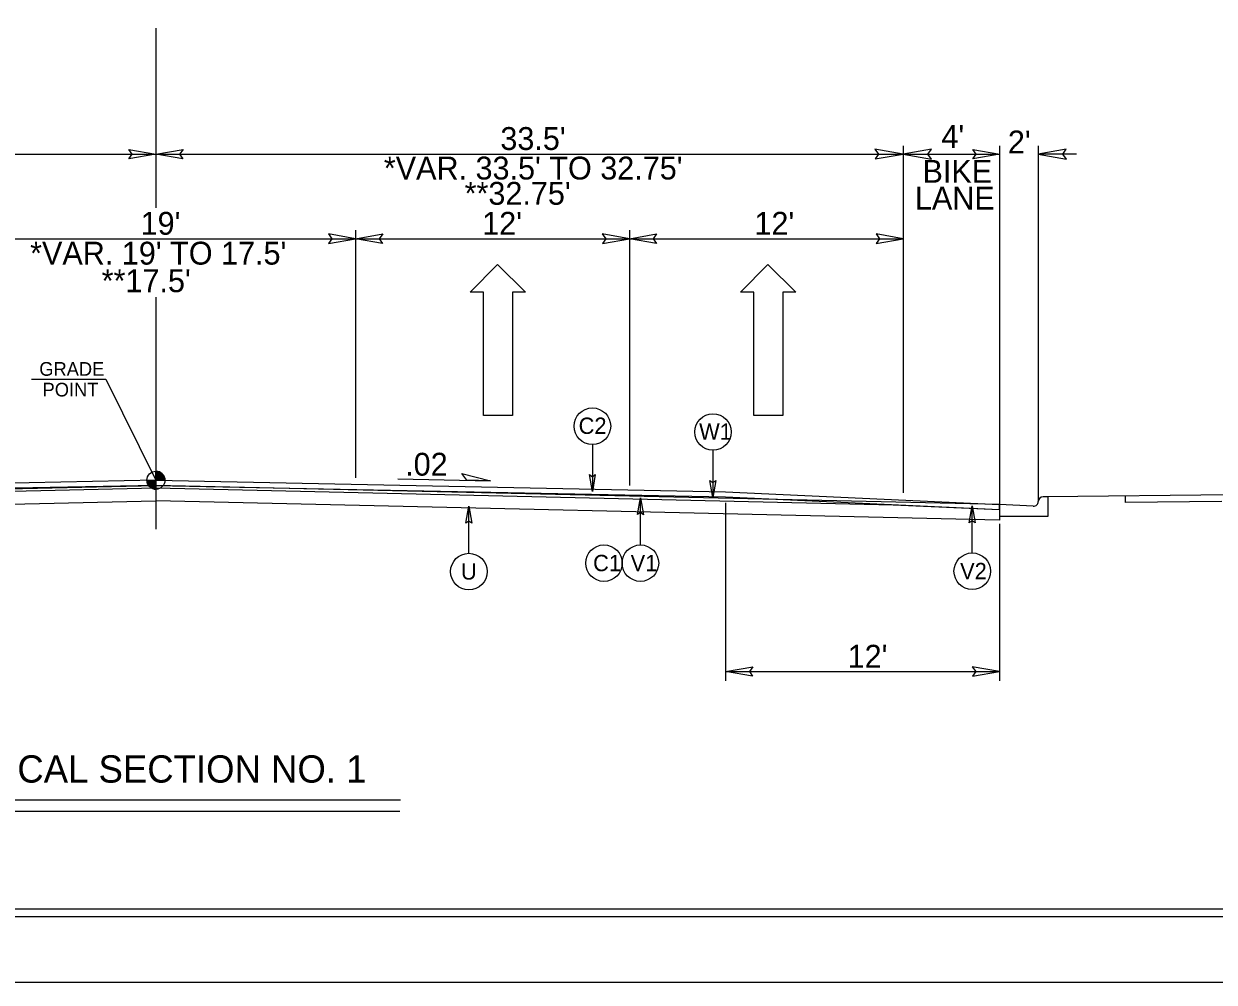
# Model space of a CAD drawing. Extents: x 957297 to 961629, y 830661 to 840840.
# Drawn here: x 959449.4 to 959855.8, y 839739.7 to 840066.8 of the extents above; entities that cross this region are included whole.
import ezdxf

# ---------------------------------------------------------------- set-up
doc = ezdxf.new("R2010")
doc.units = 0
for name, color, linetype in [('Default', 7, 'Continuous'), ('Old_Level_1', 7, 'Continuous'), ('Old_Level_11', 7, 'Continuous'), ('Old_Level_3', 7, 'Continuous'), ('Prop CMT Pvmt Milling', 7, 'Continuous'), ('Prop Dimension Text', 7, 'Continuous'), ('Prop Lane Arrow CELL', 7, 'Continuous'), ('Sheet Plot Border Inside CELL', 7, 'Continuous'), ('Sheet Plot Border Outside CELL', 7, 'Continuous'), ('Sheet Typical CELL', 7, 'Continuous'), ('Typical ID Circle CELL', 7, 'Continuous'), ('Typical Terminator CELL', 7, 'Continuous'), ('Typical Text Grade Point CELL', 7, 'Continuous'), ('Typical Text ID Circle CELL', 7, 'Continuous')]:
    doc.layers.add(name, color=color, linetype=linetype)

# ---------------------------------------------------------------- blocks, each defined once
blk = doc.blocks.new('Lane Arrow Through')
at = {"layer": 'Prop Lane Arrow CELL'}
for p, q in [((-3.15, 1.6), (-3.15, 3.1)), ((-3.15, 3.1), (0, 0)), ((-17.15, 1.6), (-3.15, 1.6)), ((-17.15, -1.7), (-17.15, 1.6)), ((0, 0), (-3.15, -3.2)), ((-3.15, -1.7), (-17.15, -1.7)), ((-3.15, -3.2), (-3.15, -1.7))]:
    blk.add_line(p, q, dxfattribs=at)

msp = doc.modelspace()

# ---------------------------------------------------------------- linework, layer by layer
at = {"layer": 'Default'}
for p, q in [((959494.54, 840065.32), (959494.54, 840003.94)), ((959494.54, 839973.5), (959494.54, 839894.28))]:
    msp.add_line(p, q, dxfattribs=at)
at = {"layer": 'Old_Level_1'}
for p, q in [((959239.42, 840022.3), (959494.54, 840022.3)), ((959494.54, 840022.3), (959749.66, 840022.3)), ((959749.66, 840025.13), (959749.66, 839906.77)), ((959749.66, 840022.3), (959782.5, 840022.3)), ((959782.5, 840025.13), (959782.5, 839902.52)), ((959795.71, 840025.13), (959795.71, 839903.72)), ((959808.77, 840022.3), (959795.71, 840022.3)), ((959562.7, 839996.31), (959562.7, 839911.79)), ((959656.18, 839996.31), (959656.18, 839909.23)), ((959426.38, 839993.42), (959562.7, 839993.42)), ((959562.7, 839993.42), (959656.18, 839993.42)), ((959656.18, 839993.42), (959749.66, 839993.42)), ((959494.54, 839911), (959494.54, 839914.06)), ((959494.54, 839911), (959494.54, 839914.06)), ((959494.54, 839911), (959299.79, 839907.06)), ((959494.54, 839909.27), (959299.83, 839905.33)), ((959491.48, 839911), (959494.54, 839911)), ((959491.48, 839911), (959494.54, 839911)), ((959497.6, 839911), (959494.54, 839911)), ((959494.54, 839907.95), (959494.54, 839911)), ((959494.54, 839911), (959494.54, 839907.95)), ((959494.54, 839911), (959689.02, 839907.06)), ((959497.6, 839911), (959494.54, 839911)), ((959494.54, 839907.95), (959494.54, 839911)), ((959494.54, 839911), (959494.54, 839907.95)), ((959494.54, 839909.27), (959689.02, 839905.34)), ((959577.12, 839911.49), (959608.72, 839910.86)), ((959689.02, 839907.06), (959782.5, 839902.72)), ((959689.02, 839905.34), (959782.5, 839900.99)), ((959861.75, 839906), (959798.79, 839905.37)), ((959825.43, 839905.64), (959825.43, 839903.46)), ((959689.02, 839903.36), (959689.02, 839842.6)), ((959782.5, 839902.72), (959782.5, 839897.4)), ((959858.45, 839903.79), (959825.43, 839903.46)), ((959782.5, 839896.1), (959782.5, 839842.6)), ((959689.02, 839845.73), (959782.5, 839845.73)), ((959578.04, 839801.78), (959410.34, 839801.78)), ((959577.76, 839797.98), (959410.06, 839797.98))]:
    msp.add_line(p, q, dxfattribs=at)
for points in [[(959494.58, 839914.06), (959494.58, 839914.06), (959494.58, 839911)], [(959494.58, 839914.06), (959494.58, 839914.06), (959494.58, 839911)], [(959494.63, 839914.06), (959494.63, 839911)], [(959494.63, 839914.06), (959494.63, 839911)], [(959494.69, 839914.06), (959494.69, 839911)], [(959494.69, 839914.06), (959494.69, 839911)], [(959494.76, 839914.05), (959494.76, 839911)], [(959494.76, 839914.05), (959494.76, 839911)], [(959494.82, 839914.05), (959494.82, 839911)], [(959494.82, 839914.05), (959494.82, 839911)], [(959494.88, 839914.05), (959494.88, 839911)], [(959494.88, 839914.05), (959494.88, 839911)], [(959494.94, 839914.03), (959494.94, 839911)], [(959494.94, 839914.03), (959494.94, 839911)], [(959495, 839914.03), (959495, 839911)], [(959495, 839914.03), (959495, 839911)], [(959495.06, 839914.01), (959495.06, 839911)], [(959495.06, 839914.01), (959495.06, 839911)], [(959495.12, 839914.01), (959495.12, 839911)], [(959495.12, 839914.01), (959495.12, 839911)], [(959495.19, 839914), (959495.19, 839911)], [(959495.19, 839914), (959495.19, 839911)], [(959495.25, 839913.98), (959495.25, 839911)], [(959495.25, 839913.98), (959495.25, 839911)], [(959495.31, 839913.96), (959495.31, 839911)], [(959495.31, 839913.96), (959495.31, 839911)], [(959495.37, 839913.94), (959495.37, 839911)], [(959495.37, 839913.94), (959495.37, 839911)], [(959495.44, 839913.93), (959495.44, 839911)], [(959495.44, 839913.93), (959495.44, 839911)], [(959495.49, 839913.9), (959495.49, 839911)], [(959495.49, 839913.9), (959495.49, 839911)], [(959495.56, 839913.89), (959495.55, 839911)], [(959495.56, 839913.89), (959495.55, 839911)], [(959495.61, 839913.87), (959495.61, 839911)], [(959495.61, 839913.87), (959495.61, 839911)], [(959495.67, 839913.85), (959495.67, 839911)], [(959495.67, 839913.85), (959495.67, 839911)], [(959495.74, 839913.82), (959495.74, 839911)], [(959495.74, 839913.82), (959495.74, 839911)], [(959495.8, 839913.8), (959495.8, 839911)], [(959495.8, 839913.8), (959495.8, 839911)], [(959495.86, 839913.76), (959495.86, 839911)], [(959495.86, 839913.76), (959495.86, 839911)], [(959495.91, 839913.74), (959495.91, 839911)], [(959495.91, 839913.74), (959495.91, 839911)], [(959495.97, 839913.71), (959495.97, 839911)], [(959495.97, 839913.71), (959495.97, 839911)], [(959496.04, 839913.68), (959496.04, 839911)], [(959496.04, 839913.68), (959496.04, 839911)], [(959496.1, 839913.64), (959496.1, 839911)], [(959496.1, 839913.64), (959496.1, 839911)], [(959496.16, 839913.6), (959496.16, 839911)], [(959496.16, 839913.6), (959496.16, 839911)], [(959496.23, 839913.56), (959496.23, 839911)], [(959496.23, 839913.56), (959496.23, 839911)], [(959496.29, 839913.51), (959496.29, 839911)], [(959496.29, 839913.51), (959496.29, 839911)], [(959496.34, 839913.48), (959496.34, 839911)], [(959496.34, 839913.48), (959496.34, 839911)], [(959496.41, 839913.43), (959496.41, 839911)], [(959496.41, 839913.43), (959496.41, 839911)], [(959496.47, 839913.38), (959496.47, 839911)], [(959496.47, 839913.38), (959496.47, 839911)], [(959496.53, 839913.34), (959496.53, 839911)], [(959496.53, 839913.34), (959496.53, 839911)], [(959496.59, 839913.27), (959496.59, 839911)], [(959496.59, 839913.27), (959496.59, 839911)], [(959496.65, 839913.21), (959496.65, 839911)], [(959496.65, 839913.21), (959496.65, 839911)], [(959496.72, 839913.15), (959496.72, 839911)], [(959496.72, 839913.15), (959496.72, 839911)], [(959496.77, 839913.09), (959496.77, 839911)], [(959496.77, 839913.09), (959496.77, 839911)], [(959496.83, 839913.03), (959496.83, 839911)], [(959496.83, 839913.03), (959496.83, 839911)], [(959496.89, 839912.96), (959496.89, 839911)], [(959496.89, 839912.96), (959496.89, 839911)], [(959496.95, 839912.87), (959496.95, 839911)], [(959496.95, 839912.87), (959496.95, 839911)], [(959497.02, 839912.8), (959497.02, 839911)], [(959497.02, 839912.8), (959497.02, 839911)], [(959497.08, 839912.71), (959497.08, 839911)], [(959497.08, 839912.71), (959497.08, 839911)], [(959497.14, 839912.62), (959497.14, 839911)], [(959497.14, 839912.62), (959497.14, 839911)], [(959206.42, 839902.72), (959494.54, 839909.27)], [(959491.5, 839911), (959491.5, 839910.68)], [(959491.5, 839911), (959491.5, 839910.68)], [(959491.56, 839911), (959491.56, 839910.31)], [(959491.56, 839911), (959491.56, 839910.31)], [(959491.62, 839911), (959491.62, 839910.09)], [(959491.62, 839911), (959491.62, 839910.09)], [(959491.68, 839911), (959491.68, 839909.91)], [(959491.68, 839911), (959491.68, 839909.91)], [(959491.75, 839911), (959491.75, 839909.77)], [(959491.75, 839911), (959491.75, 839909.77)], [(959491.81, 839911), (959491.81, 839909.64)], [(959491.81, 839911), (959491.81, 839909.64)], [(959491.87, 839911), (959491.87, 839909.52)], [(959491.87, 839911), (959491.87, 839909.52)], [(959491.93, 839911), (959491.93, 839909.41)], [(959491.93, 839911), (959491.93, 839909.41)], [(959492, 839911), (959492, 839909.32)], [(959492, 839911), (959492, 839909.32)], [(959492.06, 839911), (959492.06, 839909.23)], [(959492.06, 839911), (959492.06, 839909.23)], [(959492.12, 839911), (959492.12, 839909.14)], [(959492.12, 839911), (959492.12, 839909.14)], [(959492.18, 839911), (959492.18, 839909.07)], [(959492.18, 839911), (959492.18, 839909.07)], [(959492.24, 839911), (959492.24, 839909.01)], [(959492.24, 839911), (959492.24, 839909.01)], [(959492.29, 839911), (959492.29, 839908.93)], [(959492.29, 839911), (959492.29, 839908.93)], [(959492.35, 839911), (959492.35, 839908.86)], [(959492.35, 839911), (959492.35, 839908.86)], [(959492.42, 839911), (959492.42, 839908.81)], [(959492.42, 839911), (959492.42, 839908.81)], [(959492.48, 839911), (959492.48, 839908.76)], [(959492.48, 839911), (959492.48, 839908.76)], [(959492.54, 839911), (959492.54, 839908.69)], [(959492.54, 839911), (959492.54, 839908.69)], [(959492.6, 839911), (959492.6, 839908.65)], [(959492.6, 839911), (959492.6, 839908.65)], [(959492.67, 839911), (959492.67, 839908.59)], [(959492.67, 839911), (959492.67, 839908.59)], [(959492.72, 839911), (959492.72, 839908.55)], [(959492.72, 839911), (959492.72, 839908.55)], [(959492.79, 839911), (959492.79, 839908.5)], [(959492.79, 839911), (959492.79, 839908.5)], [(959492.85, 839911), (959492.85, 839908.47)], [(959492.85, 839911), (959492.85, 839908.47)], [(959492.91, 839911), (959492.91, 839908.41)], [(959492.91, 839911), (959492.91, 839908.41)], [(959492.98, 839911), (959492.98, 839908.38)], [(959492.98, 839911), (959492.98, 839908.38)], [(959493.04, 839911), (959493.04, 839908.34)], [(959493.04, 839911), (959493.04, 839908.34)], [(959493.1, 839911), (959493.1, 839908.31)], [(959493.1, 839911), (959493.1, 839908.31)], [(959493.15, 839911), (959493.15, 839908.29)], [(959493.15, 839911), (959493.15, 839908.29)], [(959493.21, 839911), (959493.21, 839908.25)], [(959493.21, 839911), (959493.21, 839908.25)], [(959493.28, 839911), (959493.28, 839908.22)], [(959493.28, 839911), (959493.28, 839908.22)], [(959493.34, 839911), (959493.34, 839908.2)], [(959493.34, 839911), (959493.34, 839908.2)], [(959493.4, 839911), (959493.4, 839908.16)], [(959493.4, 839911), (959493.4, 839908.16)], [(959493.46, 839911), (959493.46, 839908.15)], [(959493.46, 839911), (959493.46, 839908.15)], [(959493.52, 839911), (959493.52, 839908.12)], [(959493.52, 839911), (959493.52, 839908.12)], [(959493.58, 839911), (959493.58, 839908.1)], [(959493.58, 839911), (959493.58, 839908.1)], [(959493.64, 839911), (959493.64, 839908.09)], [(959493.64, 839911), (959493.64, 839908.09)], [(959493.7, 839911), (959493.7, 839908.06)], [(959493.7, 839911), (959493.7, 839908.06)], [(959493.76, 839911), (959493.76, 839908.05)], [(959493.76, 839911), (959493.76, 839908.05)], [(959493.83, 839911), (959493.83, 839908.04)], [(959493.83, 839911), (959493.83, 839908.04)], [(959493.89, 839911), (959493.89, 839908.02)], [(959493.89, 839911), (959493.89, 839908.02)], [(959493.95, 839911), (959493.95, 839908)], [(959493.95, 839911), (959493.95, 839908)], [(959494.01, 839911), (959494.01, 839908)], [(959494.01, 839911), (959494.01, 839908)], [(959494.07, 839911), (959494.07, 839907.99)], [(959494.07, 839911), (959494.07, 839907.99)], [(959494.13, 839911), (959494.13, 839907.97)], [(959494.13, 839911), (959494.13, 839907.97)], [(959494.2, 839911), (959494.2, 839907.97)], [(959494.2, 839911), (959494.2, 839907.97)], [(959494.26, 839911), (959494.26, 839907.97)], [(959494.26, 839911), (959494.26, 839907.97)], [(959494.32, 839911), (959494.32, 839907.95)], [(959494.32, 839911), (959494.32, 839907.95)], [(959494.38, 839911), (959494.38, 839907.95)], [(959494.38, 839911), (959494.38, 839907.95)], [(959494.43, 839911), (959494.43, 839907.95)], [(959494.43, 839911), (959494.43, 839907.95)], [(959494.49, 839911), (959494.49, 839907.95), (959494.49, 839907.95)], [(959494.49, 839911), (959494.49, 839907.95), (959494.49, 839907.95)], [(959782.5, 839902.72), (959494.54, 839909.27)], [(959497.2, 839912.51), (959497.2, 839911)], [(959497.2, 839912.51), (959497.2, 839911)], [(959497.26, 839912.41), (959497.26, 839911)], [(959497.26, 839912.41), (959497.26, 839911)], [(959497.32, 839912.26), (959497.32, 839911)], [(959497.32, 839912.26), (959497.32, 839911)], [(959497.39, 839912.12), (959497.39, 839911)], [(959497.39, 839912.12), (959497.39, 839911)], [(959497.45, 839911.96), (959497.45, 839911)], [(959497.45, 839911.96), (959497.45, 839911)], [(959497.51, 839911.75), (959497.51, 839911)], [(959497.51, 839911.75), (959497.51, 839911)], [(959497.57, 839911.44), (959497.57, 839911)], [(959497.57, 839911.44), (959497.57, 839911)], [(959206.42, 839897.39), (959494.54, 839903.94)], [(959782.5, 839897.39), (959494.54, 839903.94)]]:
    msp.add_lwpolyline(points, dxfattribs=at)
msp.add_circle((959494.54, 839911.01), 3.06, dxfattribs=at)
msp.add_circle((959494.54, 839911.01), 3.06, dxfattribs=at)
for start, end in [(359.9905, 89.9905), (359.9905, 89.9905), (179.9905, 269.9905), (179.9905, 269.9905)]:
    msp.add_arc((959494.54, 839911.01), 3.06, start, end, dxfattribs=at)
at = {"layer": 'Old_Level_11'}
for p, q in [((959600.72, 839911.02), (959598.99, 839913.28)), ((959598.99, 839913.28), (959608.72, 839910.86)), ((959608.72, 839910.86), (959600.72, 839911.02))]:
    msp.add_line(p, q, dxfattribs=at)
for points in [[(959740.05, 840020.65), (959749.66, 840022.3), (959740, 840024.01), (959741.22, 840022.3)], [(959759.27, 840023.96), (959749.66, 840022.3), (959759.33, 840020.59), (959758.1, 840022.3)], [(959805.32, 840023.96), (959795.71, 840022.3), (959805.38, 840020.59), (959804.15, 840022.3)]]:
    msp.add_lwpolyline(points, close=True, dxfattribs=at)
at = {"layer": 'Old_Level_3'}
for p, q in [((959798.79, 839905.38), (959797.42, 839905.38)), ((959799.08, 839902.05), (959799.08, 839905.09)), ((959794.04, 839902.15), (959782.5, 839902.72)), ((959782.5, 839902.72), (959782.5, 839898.74)), ((959794.04, 839902.15), (959794.04, 839902.15)), ((959799.08, 839898.74), (959799.08, 839902.05)), ((959782.5, 839898.74), (959799.08, 839898.74))]:
    msp.add_line(p, q, dxfattribs=at)
for centre, radius, start, end in [((959797.42, 839903.72), 1.66, 90, 178.9266), ((959798.79, 839905.09), 0.287, 0, 90), ((959794.12, 839903.78), 1.64, 267.1376, 358.9266)]:
    msp.add_arc(centre, radius, start, end, dxfattribs=at)
at = {"layer": 'Prop CMT Pvmt Milling'}
for p, q in [((959494.54, 839909.27), (959206.42, 839902.72)), ((959494.54, 839909.27), (959494.52, 839908.4)), ((959782.5, 839902.72), (959494.54, 839909.27)), ((959242.73, 839902.68), (959494.56, 839908.4)), ((959494.52, 839908.4), (959746.23, 839902.68)), ((959746.23, 839902.68), (959782.5, 839900.99)), ((959782.5, 839900.99), (959782.5, 839902.72))]:
    msp.add_line(p, q, dxfattribs=at)
at = {"layer": 'Sheet Plot Border Inside CELL'}
msp.add_lwpolyline([(960390.3, 840817.27), (958723.8, 840817.27), (958723.8, 839762.17), (960390.3, 839762.17)], close=True, dxfattribs=at)
at = {"layer": 'Sheet Plot Border Outside CELL'}
msp.add_lwpolyline([(960394.8, 840839.72), (958710.8, 840839.72), (958710.8, 839739.72), (960394.8, 839739.72)], close=True, dxfattribs=at)
at = {"layer": 'Sheet Typical CELL'}
msp.add_lwpolyline([(960377.8, 840814.72), (958877.8, 840814.72), (958877.8, 839764.72), (960377.8, 839764.72)], close=True, dxfattribs=at)
at = {"layer": 'Typical ID Circle CELL'}
for p, q in [((959643.55, 839923.24), (959643.55, 839907.15)), ((959684.69, 839921.26), (959684.69, 839905.17)), ((959659.94, 839888.95), (959659.94, 839905.04)), ((959601.37, 839886.08), (959601.37, 839902.16)), ((959773.2, 839886.19), (959773.2, 839902.28))]:
    msp.add_line(p, q, dxfattribs=at)
for centre in [(959643.55, 839929.46), (959684.69, 839927.48), (959647.49, 839882.72), (959659.94, 839882.72), (959601.37, 839879.85), (959773.2, 839879.97)]:
    msp.add_circle(centre, 6.23, dxfattribs=at)
at = {"layer": 'Typical Terminator CELL'}
for points in [[(959485.32, 840023.89), (959494.54, 840022.3), (959485.27, 840020.66), (959486.44, 840022.3)], [(959503.76, 840020.71), (959494.54, 840022.3), (959503.81, 840023.94), (959502.63, 840022.3)], [(959773.44, 840023.89), (959782.66, 840022.3), (959773.39, 840020.66), (959774.57, 840022.3)], [(959553.48, 839991.83), (959562.7, 839993.42), (959553.43, 839995.06), (959554.61, 839993.42)], [(959571.92, 839991.83), (959562.7, 839993.42), (959571.98, 839995.06), (959570.8, 839993.42)], [(959646.96, 839991.83), (959656.18, 839993.42), (959646.91, 839995.06), (959648.09, 839993.42)], [(959665.4, 839991.83), (959656.18, 839993.42), (959665.46, 839995.06), (959664.28, 839993.42)], [(959740.44, 839991.83), (959749.66, 839993.42), (959740.39, 839995.06), (959741.57, 839993.42)], [(959644.54, 839912.92), (959643.55, 839907.15), (959642.52, 839912.95), (959643.55, 839912.21)], [(959685.68, 839910.94), (959684.69, 839905.17), (959683.66, 839910.97), (959684.69, 839910.23)], [(959658.94, 839899.27), (959659.94, 839905.04), (959660.96, 839899.24), (959659.94, 839899.98)], [(959600.38, 839896.4), (959601.37, 839902.16), (959602.39, 839896.37), (959601.37, 839897.1)], [(959772.21, 839896.52), (959773.2, 839902.28), (959774.23, 839896.48), (959773.2, 839897.22)], [(959698.24, 839844.14), (959689.02, 839845.73), (959698.3, 839847.37), (959697.12, 839845.73)], [(959773.28, 839844.14), (959782.5, 839845.73), (959773.23, 839847.37), (959774.41, 839845.73)]]:
    msp.add_lwpolyline(points, close=True, dxfattribs=at)
at = {"layer": 'Typical Text Grade Point CELL'}
for p, q in [((959452.1, 839945.55), (959477.43, 839945.55)), ((959452.1, 839945.55), (959477.43, 839945.55)), ((959477.43, 839945.55), (959494.54, 839910.99)), ((959477.43, 839945.55), (959494.54, 839910.99))]:
    msp.add_line(p, q, dxfattribs=at)

# ---------------------------------------------------------------- block references
at = {"layer": 'Old_Level_1', "xscale": 3, "yscale": 3, "rotation": 90}
for p in [(959611.11, 839984.6), (959703.41, 839984.6)]:
    msp.add_blockref('Lane Arrow Through', p, dxfattribs=at)

# ---------------------------------------------------------------- texts
at = {"layer": 'Old_Level_1'}
msp.add_text('TYPICAL SECTION NO. 1', height=9.3239, dxfattribs=at).set_placement((959419.52, 839807.82))
at = {"layer": 'Old_Level_11'}
for s, p in [('GRADE', (959454.71, 839946.67)), ('GRADE', (959454.71, 839946.67)), ('POINT', (959455.84, 839939.6)), ('POINT', (959455.84, 839939.6))]:
    msp.add_text(s, height=4.671, dxfattribs=at).set_placement(p)
at = {"layer": 'Old_Level_3'}
for s, p in [("4'", (959762.68, 840024.44)), ("2'", (959785.37, 840022.55)), ('BIKE', (959756.22, 840012.54)), ('LANE', (959753.64, 840003.41))]:
    msp.add_text(s, height=7.801, dxfattribs=at).set_placement(p)
at = {"layer": 'Prop Dimension Text'}
for s, height, rotation, p in [("33.5'", 7.801, 0, (959612.12, 840023.73)), ("*VAR. 33.5' TO 32.75' ", 7.8009, 0, (959572.34, 840013.65)), ("**32.75'", 7.801, 0, (959599.92, 840005.03)), ("19'", 7.801, 0, (959489.32, 839994.8)), ("12'", 7.801, 0, (959605.92, 839994.8)), ("12'", 7.801, 0, (959698.86, 839994.8)), ("*VAR. 19' TO 17.5'", 7.8009, 0, (959451.59, 839984.61)), ("**17.5'", 7.801, 0, (959476.02, 839975.2)), ('.02', 7.801, 360, (959579.63, 839912.58)), ("12'", 7.801, 0, (959730.67, 839847.05))]:
    msp.add_text(s, height=height, rotation=rotation, dxfattribs=at).set_placement(p)
at = {"layer": 'Typical Text ID Circle CELL'}
for s, height, p in [('C2', 5.572, (959638.84, 839926.83)), ('W1', 5.572, (959679.97, 839924.85)), ('C1', 5.572, (959643.78, 839879.98)), ('V1', 5.572, (959656.59, 839879.98)), ('U', 5.57, (959598.67, 839877.11)), ('V2', 5.572, (959769.06, 839877.23))]:
    msp.add_text(s, height=height, dxfattribs=at).set_placement(p)

doc.saveas('drawing.dxf')
